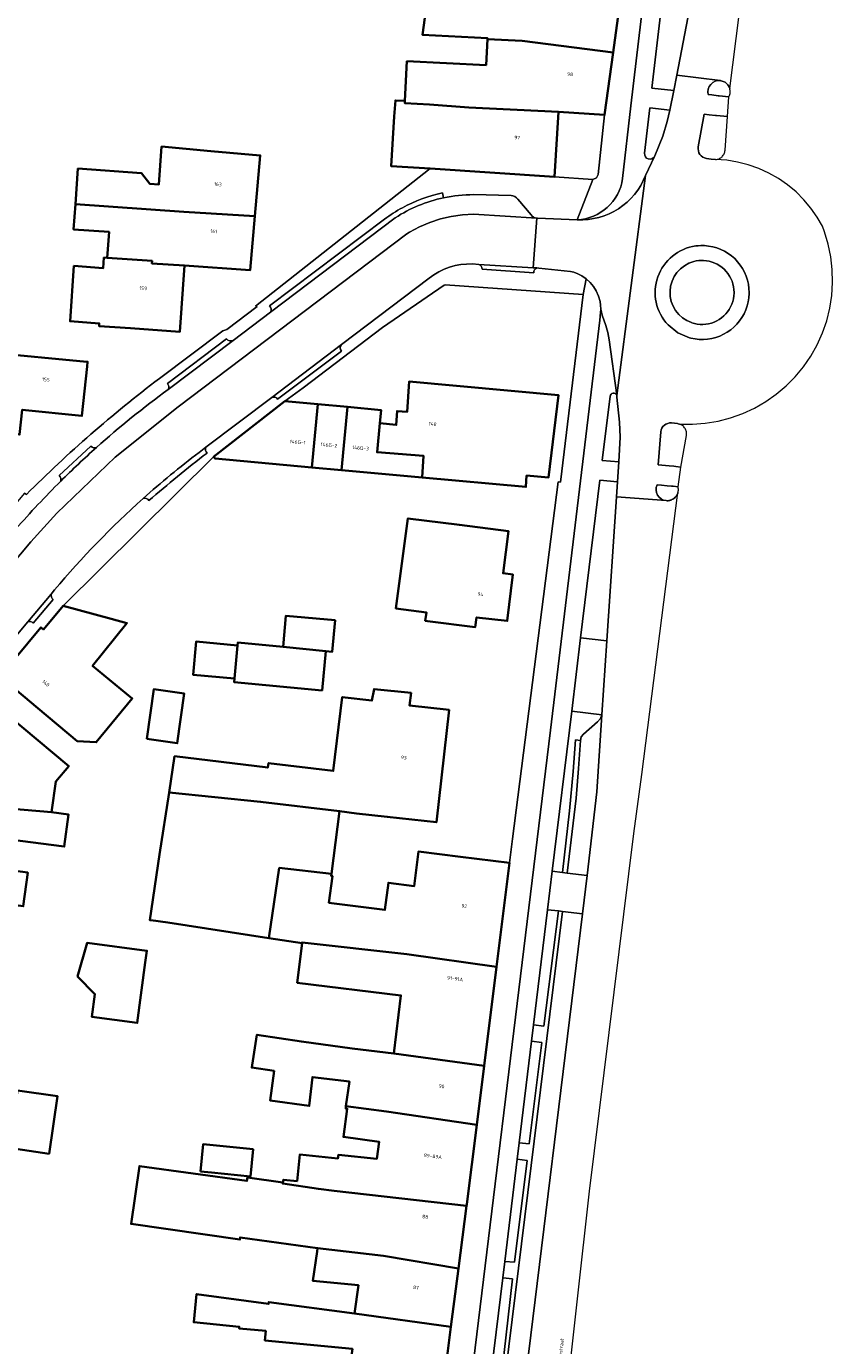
# Model space of a CAD drawing. Header units: metres. Extents: x 197700 to 204338, y 317132 to 325229.
# Tile 645 of 656: x 203430 to 203512, y 318449 to 318582. Entities that reach past the tile are written whole.
import ezdxf
from ezdxf.enums import TextEntityAlignment as Align

# ---------------------------------------------------------------- set-up
doc = ezdxf.new("R2010")
doc.units = ezdxf.units.M
for name, color, linetype, lineweight in [('B-WE-GR-BEPLANTING_CULTUUR_BODEMBEDEKKER-GV', 90, 'Continuous', 18), ('B-WE-GR-BEPLANTING_CULTUUR_HEESTERS-GV', 90, 'Continuous', 18), ('B-WE-OG-BEBOUWING-GV', 7, 'Continuous', 35), ('B-WE-OG-BEBOUWING-T18', 10, 'Continuous', 18), ('B-WE-OG-TERREIN_ERF-GV', 7, 'Continuous', 18), ('B-WE-OG-TOPOGRAFIE-T18', 10, 'Continuous', 18), ('B-WE-VH-VERHARDING_ASFALT-GV', 252, 'Continuous', 18), ('B-WE-VH-VERHARDING_BETONSTRAATSTEEN-GV', 252, 'Continuous', 18), ('B-WE-VH-VERHARDING_OPEN-GV', 252, 'Continuous', 18), ('B-WE-VH-VERHARDING_SIERBESTRATING-GV', 252, 'Continuous', 18), ('B-WE-VH-VERHARDING_TEGEL-GV', 252, 'Continuous', 18)]:
    doc.layers.add(name, color=color, linetype=linetype, lineweight=lineweight)
doc.styles.add('NLCS-ISO-M200-T18', font='NLCS-ISO.ttf', dxfattribs={"height": 0.36})

msp = doc.modelspace()

# ---------------------------------------------------------------- linework, layer by layer
at = {"layer": 'B-WE-GR-BEPLANTING_CULTUUR_BODEMBEDEKKER-GV'}
for points in [[(203493.676, 318568.919), (203493.713, 318568.998), (203494.533, 318570.964), (203494.978, 318572.466), (203495.219, 318573.615), (203493.198, 318573.844), (203492.685, 318569.244)], [(203489.197, 318544.709), (203488.394, 318538.219), (203490.078, 318538.076)], [(203490.078, 318538.076), (203490.208, 318540.565), (203490.164, 318542.097), (203489.892, 318544.603), (203489.872, 318544.774), (203489.869, 318544.799)]]:
    msp.add_lwpolyline(points, dxfattribs=at)
for points in [[(203492.685, 318569.244, 0.8144315), (203493.676, 318568.919)], [(203489.869, 318544.799, 0.7709561), (203489.197, 318544.709)]]:
    msp.add_lwpolyline(points, format="xyb", dxfattribs=at)
at = {"layer": 'B-WE-GR-BEPLANTING_CULTUUR_HEESTERS-GV'}
for points in [[(203498.811, 318592.104), (203498.806, 318592.557), (203498.628, 318592.974), (203495.483, 318593.303), (203493.413, 318575.841), (203495.633, 318575.591), (203495.931, 318577.139)], [(203489.83, 318534.545), (203489.932, 318536.07), (203488.168, 318536.228), (203486.223, 318520.296), (203488.861, 318519.988)], [(203483.36, 318496.72), (203484.393, 318496.592), (203485.089, 318502.829), (203485.469, 318506.786), (203485.714, 318509.988), (203486.193, 318509.939), (203486.284, 318510.287), (203486.5, 318510.576), (203487.938, 318511.806), (203488.213, 318512.135), (203488.367, 318512.536), (203485.323, 318512.901)], [(203483.987, 318492.713), (203482.888, 318492.825), (203481.47, 318481.208), (203482.496, 318481.083)], [(203481.269, 318479.559), (203480.015, 318469.287), (203481.01, 318469.178), (203482.287, 318479.419)], [(203478.553, 318457.308), (203479.529, 318457.216), (203480.835, 318467.489), (203479.814, 318467.638)], [(203478.352, 318455.66), (203475.67, 318433.685), (203478.655, 318433.364), (203480.303, 318442.583), (203480.318, 318442.702), (203480.284, 318443.037), (203480.145, 318443.344), (203478.939, 318445.157), (203478.749, 318445.543), (203478.669, 318445.967), (203478.257, 318446.023), (203479.343, 318455.546)]]:
    msp.add_lwpolyline(points, close=True, dxfattribs=at)
at = {"layer": 'B-WE-OG-BEBOUWING-GV'}
for points in [[(203490.367, 318585.886), (203481.139, 318586.943), (203474.136, 318587.373), (203473.899, 318584.398), (203470.712, 318584.652), (203470.259, 318581.21), (203476.814, 318580.883), (203476.809, 318580.786), (203480.3, 318580.6), (203489.494, 318579.439)], [(203468.48, 318574.548), (203468.467, 318574.297), (203470.944, 318574.165), (203474.914, 318573.883), (203483.989, 318573.432), (203488.64, 318573.128), (203489.494, 318579.439), (203480.3, 318580.6), (203476.809, 318580.786), (203476.678, 318578.153), (203468.68, 318578.552)], [(203483.574, 318566.882), (203483.989, 318573.432), (203474.914, 318573.883), (203470.944, 318574.165), (203468.467, 318574.297), (203468.48, 318574.548), (203467.506, 318574.582), (203467.399, 318572.951), (203467.073, 318567.961), (203471.014, 318567.703)], [(203453.313, 318562.885), (203453.86, 318569.033), (203448.88, 318569.476), (203443.898, 318569.919), (203443.629, 318566.112), (203442.705, 318566.177), (203441.861, 318567.244), (203435.447, 318567.697), (203435.192, 318564.092), (203446.144, 318563.35)], [(203453.313, 318562.885), (203446.144, 318563.35), (203435.192, 318564.092), (203435.013, 318561.555), (203438.588, 318561.303), (203438.403, 318558.696), (203442.931, 318558.376), (203442.914, 318558.13), (203446.216, 318557.897), (203452.828, 318557.43)], [(203440.748, 318551.567), (203445.736, 318551.209), (203446.216, 318557.897), (203442.914, 318558.13), (203442.931, 318558.376), (203438.403, 318558.696), (203438.078, 318558.719), (203438.003, 318557.658), (203435.044, 318557.867), (203434.649, 318552.276), (203437.595, 318552.068), (203437.576, 318551.795)], [(203424.198, 318541.385), (203424.59, 318541.345), (203429.561, 318540.832), (203429.819, 318543.334), (203435.847, 318542.721), (203436.365, 318547.696), (203436.413, 318548.186), (203436.332, 318548.193), (203426.431, 318549.12), (203424.928, 318549.261), (203424.902, 318548.982), (203420.91, 318549.356), (203420.496, 318544.942), (203417.367, 318545.235), (203417.093, 318542.313), (203424.211, 318541.646)], [(203465.667, 318539.041), (203470.366, 318538.68), (203470.199, 318536.504), (203480.688, 318535.552), (203480.761, 318536.698), (203482.992, 318536.506), (203483.977, 318544.825), (203468.917, 318546.201), (203468.702, 318543.136), (203467.681, 318543.198), (203467.597, 318541.815), (203465.94, 318541.969)], [(203459.677, 318543.903), (203456.356, 318544.213), (203449.155, 318538.582), (203449.296, 318538.401), (203459.081, 318537.513)], [(203459.081, 318537.513), (203462.063, 318537.242), (203462.659, 318543.625), (203459.677, 318543.903)], [(203462.659, 318543.625), (203462.063, 318537.242), (203470.199, 318536.504), (203470.366, 318538.68), (203465.667, 318539.041), (203465.94, 318541.969), (203466.065, 318543.307)], [(203470.756, 318521.989), (203475.582, 318521.378), (203475.708, 318522.37), (203478.804, 318522.006), (203479.368, 318526.713), (203478.395, 318526.822), (203478.933, 318531.085), (203473.972, 318531.711), (203468.782, 318532.366), (203467.559, 318523.277), (203470.643, 318522.861), (203470.525, 318522.018)], [(203438.798, 318522.218), (203433.955, 318523.534), (203431.958, 318521.145), (203431.714, 318521.351), (203427.565, 318516.395), (203431.399, 318513.186), (203435.359, 318509.871), (203437.302, 318509.752), (203440.927, 318514.182), (203436.919, 318517.462), (203440.397, 318521.784)], [(203460.477, 318518.948), (203461.131, 318518.888), (203461.428, 318522.073), (203456.461, 318522.534), (203456.17, 318519.407)], [(203451.264, 318516.185), (203451.576, 318519.538), (203447.386, 318519.928), (203447.074, 318516.575)], [(203460.477, 318518.948), (203456.17, 318519.407), (203451.603, 318519.832), (203451.576, 318519.538), (203451.264, 318516.185), (203451.229, 318515.814), (203460.108, 318514.986)], [(203444.647, 318504.682), (203453.894, 318503.745), (203461.876, 318502.801), (203463.578, 318502.566), (203466.688, 318502.219), (203471.658, 318501.664), (203472.927, 318513.016), (203468.926, 318513.464), (203469.098, 318514.73), (203465.352, 318515.129), (203465.14, 318513.963), (203462.141, 318514.321), (203461.234, 318506.856), (203454.698, 318507.65), (203454.627, 318507.193), (203445.211, 318508.337)], [(203425.968, 318514.486), (203420.735, 318508.219), (203427.205, 318503.175), (203432.791, 318502.673), (203433.205, 318505.795), (203434.522, 318507.345), (203429.781, 318511.303)], [(203442.389, 318510.092), (203445.482, 318509.654), (203446.193, 318514.669), (203443.1, 318515.107)], [(203417.282, 318504.085), (203423.81, 318498.815), (203424.511, 318498.702), (203426.75, 318501.339), (203427.568, 318500.644), (203427.493, 318500.078), (203434.071, 318499.205), (203434.501, 318502.446), (203432.791, 318502.673), (203427.205, 318503.175), (203420.735, 318508.219)], [(203461.876, 318502.801), (203453.894, 318503.745), (203444.647, 318504.682), (203443.681, 318498.428), (203442.694, 318491.782), (203442.824, 318491.764), (203444.52, 318491.536), (203454.735, 318489.959), (203455.773, 318497.053), (203461.054, 318496.449)], [(203417.282, 318504.085), (203413.87, 318500), (203411.925, 318497.67), (203414.903, 318495.183), (203414.997, 318495.173), (203429.923, 318493.192), (203430.373, 318496.585), (203423.489, 318497.499), (203424.511, 318498.702), (203423.81, 318498.815)], [(203474.075, 318498.176), (203469.842, 318498.705), (203469.413, 318495.222), (203466.801, 318495.56), (203466.445, 318492.807), (203460.795, 318493.538), (203461.144, 318496.239), (203461.029, 318496.254), (203461.054, 318496.449), (203455.773, 318497.053), (203454.735, 318489.959), (203458.083, 318489.442), (203458.093, 318489.523), (203468.674, 318488.336), (203477.725, 318487.076), (203479.036, 318497.556)], [(203435.409, 318486.089), (203437.162, 318484.317), (203436.855, 318482.008), (203441.44, 318481.398), (203442.251, 318487.492), (203442.409, 318488.682), (203436.372, 318489.485)], [(203458.083, 318489.442), (203457.598, 318485.45), (203468.077, 318484.176), (203467.364, 318478.312), (203476.472, 318477.059), (203477.725, 318487.076), (203468.674, 318488.336), (203458.093, 318489.523)], [(203453.045, 318477.13), (203453.011, 318476.885), (203455.265, 318476.547), (203454.856, 318473.577), (203458.814, 318473.015), (203459.136, 318475.929), (203462.867, 318475.476), (203462.522, 318472.973), (203466.618, 318472.444), (203475.728, 318471.114), (203476.472, 318477.059), (203467.364, 318478.312), (203463.15, 318478.823), (203458.011, 318479.516), (203453.52, 318480.208)], [(203428.512, 318468.767), (203432.532, 318468.187), (203433.371, 318474.008), (203429.351, 318474.588)], [(203474.701, 318462.917), (203474.723, 318463.082), (203475.728, 318471.114), (203466.618, 318472.444), (203462.522, 318472.973), (203462.491, 318472.752), (203462.654, 318472.729), (203462.26, 318469.875), (203465.876, 318469.375), (203465.642, 318467.68), (203461.753, 318468.061), (203461.705, 318467.712), (203457.85, 318468.09), (203457.589, 318465.425), (203456.196, 318465.562), (203456.157, 318465.278), (203456.141, 318465.175), (203459.736, 318464.627), (203461.335, 318464.425)], [(203447.812, 318466.385), (203448.922, 318466.275), (203452.861, 318465.887), (203453.133, 318468.642), (203448.084, 318469.14)], [(203473.872, 318456.598), (203474.701, 318462.917), (203461.335, 318464.425), (203459.736, 318464.627), (203456.141, 318465.175), (203456.157, 318465.278), (203452.565, 318465.774), (203452.519, 318465.442), (203441.656, 318466.943), (203440.816, 318461.088), (203451.803, 318459.512), (203451.832, 318459.723), (203459.645, 318458.644), (203466.326, 318457.863)], [(203473.099, 318450.707), (203473.872, 318456.598), (203466.326, 318457.863), (203459.645, 318458.644), (203459.6, 318458.321), (203459.189, 318455.341), (203463.778, 318454.891), (203463.385, 318452.048)], [(203462.363, 318442.648), (203471.93, 318441.267), (203473.099, 318450.707), (203463.385, 318452.048), (203454.723, 318453.197), (203454.697, 318453.008), (203447.431, 318454.012), (203447.151, 318451.158), (203451.745, 318450.708), (203451.729, 318450.541), (203454.42, 318450.277), (203454.327, 318449.325), (203463.166, 318448.459), (203462.725, 318445.268), (203460.773, 318445.51), (203460.438, 318442.894)]]:
    msp.add_lwpolyline(points, close=True, dxfattribs=at)
at = {"layer": 'B-WE-OG-TERREIN_ERF-GV'}
for points in [[(203443.669, 318546.491), (203450.077, 318551.328), (203450.492, 318551.456), (203453.538, 318553.773), (203453.395, 318553.788), (203471.014, 318567.703), (203467.073, 318567.961), (203467.399, 318572.951), (203467.506, 318574.582), (203468.48, 318574.548), (203468.68, 318578.552), (203476.678, 318578.153), (203476.809, 318580.786), (203476.814, 318580.883), (203470.259, 318581.21), (203470.712, 318584.652)], [(203463.166, 318448.459), (203454.327, 318449.325), (203454.42, 318450.277), (203451.729, 318450.541), (203451.745, 318450.708), (203447.151, 318451.158), (203447.431, 318454.012), (203454.697, 318453.008), (203454.723, 318453.197), (203463.385, 318452.048), (203463.778, 318454.891), (203459.189, 318455.341), (203459.6, 318458.321), (203459.645, 318458.644), (203451.832, 318459.723), (203451.803, 318459.512), (203440.816, 318461.088), (203441.656, 318466.943), (203452.519, 318465.442), (203452.565, 318465.774), (203456.157, 318465.278), (203456.196, 318465.562), (203457.589, 318465.425), (203457.85, 318468.09), (203461.705, 318467.712), (203461.753, 318468.061), (203465.642, 318467.68), (203465.876, 318469.375), (203462.26, 318469.875), (203462.654, 318472.729), (203462.491, 318472.752), (203462.522, 318472.973), (203462.867, 318475.476), (203459.136, 318475.929), (203458.814, 318473.015), (203454.856, 318473.577), (203455.265, 318476.547), (203453.011, 318476.885), (203453.045, 318477.13), (203453.52, 318480.208), (203458.011, 318479.516), (203463.15, 318478.823), (203467.364, 318478.312), (203468.077, 318484.176), (203457.598, 318485.45), (203458.083, 318489.442), (203454.735, 318489.959), (203444.52, 318491.536), (203442.824, 318491.764), (203442.694, 318491.782), (203443.681, 318498.428), (203444.647, 318504.682), (203445.211, 318508.337), (203454.627, 318507.193), (203454.698, 318507.65), (203461.234, 318506.856), (203462.141, 318514.321), (203465.14, 318513.963), (203465.352, 318515.129), (203469.098, 318514.73), (203468.926, 318513.464), (203472.927, 318513.016), (203471.658, 318501.664), (203466.688, 318502.219), (203463.578, 318502.566), (203461.876, 318502.801), (203461.054, 318496.449), (203461.029, 318496.254), (203461.144, 318496.239), (203460.795, 318493.538), (203466.445, 318492.807), (203466.801, 318495.56), (203469.413, 318495.222), (203469.842, 318498.705), (203474.075, 318498.176), (203479.036, 318497.556), (203479.347, 318500), (203483.946, 318536.072), (203484.193, 318536.039), (203486.492, 318554.972), (203472.553, 318555.976), (203472.441, 318555.918), (203466.209, 318551.64), (203458.206, 318545.563), (203456.356, 318544.213), (203459.677, 318543.903), (203462.659, 318543.625), (203466.065, 318543.307), (203465.94, 318541.969), (203467.597, 318541.815), (203467.681, 318543.198), (203468.702, 318543.136), (203468.917, 318546.201), (203483.977, 318544.825), (203482.992, 318536.506), (203480.761, 318536.698), (203480.688, 318535.552), (203470.199, 318536.504), (203462.063, 318537.242), (203459.081, 318537.513), (203449.296, 318538.401), (203449.155, 318538.582), (203433.955, 318523.534), (203438.798, 318522.218), (203440.397, 318521.784), (203436.919, 318517.462), (203440.927, 318514.182), (203437.302, 318509.752), (203435.359, 318509.871), (203431.399, 318513.186), (203427.565, 318516.395)], [(203430.066, 318534.92), (203430.24, 318534.777)], [(203429.781, 318511.303), (203434.522, 318507.345), (203433.205, 318505.795), (203432.791, 318502.673), (203434.501, 318502.446), (203434.071, 318499.205), (203427.493, 318500.078)], [(203423.489, 318497.499), (203430.373, 318496.585), (203429.923, 318493.192)]]:
    msp.add_lwpolyline(points, dxfattribs=at)
for points in [[(203487.451, 318566.611), (203487.814, 318566.768), (203488.006, 318567.116), (203488.64, 318573.128), (203483.989, 318573.432), (203483.574, 318566.882)], [(203446.216, 318557.897), (203445.736, 318551.209), (203440.748, 318551.567), (203437.576, 318551.795), (203437.595, 318552.068), (203434.649, 318552.276), (203435.044, 318557.867), (203438.003, 318557.658), (203438.078, 318558.719), (203438.403, 318558.696), (203438.588, 318561.303), (203435.013, 318561.555), (203435.192, 318564.092), (203435.447, 318567.697), (203441.861, 318567.244), (203442.705, 318566.177), (203443.629, 318566.112), (203443.898, 318569.919), (203448.88, 318569.476), (203453.86, 318569.033), (203453.313, 318562.885), (203452.828, 318557.43)], [(203424.59, 318541.345), (203424.198, 318541.385), (203424.211, 318541.646), (203417.093, 318542.313), (203417.367, 318545.235), (203420.496, 318544.942), (203420.91, 318549.356), (203424.902, 318548.982), (203424.928, 318549.261), (203426.431, 318549.12), (203436.332, 318548.193), (203436.413, 318548.186), (203436.365, 318547.696), (203435.847, 318542.721), (203429.819, 318543.334), (203429.561, 318540.832)], [(203473.972, 318531.711), (203478.933, 318531.085), (203478.395, 318526.822), (203479.368, 318526.713), (203478.804, 318522.006), (203475.708, 318522.37), (203475.582, 318521.378), (203470.756, 318521.989), (203470.525, 318522.018), (203470.643, 318522.861), (203467.559, 318523.277), (203468.782, 318532.366)], [(203456.17, 318519.407), (203456.461, 318522.534), (203461.428, 318522.073), (203461.131, 318518.888), (203460.477, 318518.948), (203460.108, 318514.986), (203451.229, 318515.814), (203451.264, 318516.185), (203447.074, 318516.575), (203447.386, 318519.928), (203451.576, 318519.538), (203451.603, 318519.832)], [(203442.389, 318510.092), (203443.1, 318515.107), (203446.193, 318514.669), (203445.482, 318509.654)], [(203442.251, 318487.492), (203441.44, 318481.398), (203436.855, 318482.008), (203437.162, 318484.317), (203435.409, 318486.089), (203436.372, 318489.485), (203442.409, 318488.682)], [(203428.512, 318468.767), (203429.351, 318474.588), (203433.371, 318474.008), (203432.532, 318468.187)], [(203447.812, 318466.385), (203448.084, 318469.14), (203453.133, 318468.642), (203452.861, 318465.887), (203448.922, 318466.275)]]:
    msp.add_lwpolyline(points, close=True, dxfattribs=at)
msp.add_lwpolyline([(203430.24, 318534.777, -0.0346137), (203443.669, 318546.491)], format="xyb", dxfattribs=at)
at = {"layer": 'B-WE-VH-VERHARDING_ASFALT-GV'}
for points in [[(203498.811, 318592.104), (203495.931, 318577.139), (203500.33, 318576.588), (203500.334, 318576.588), (203500.384, 318576.581), (203500.433, 318576.572), (203500.531, 318576.547), (203500.626, 318576.513), (203500.717, 318576.472), (203500.805, 318576.422), (203500.887, 318576.364), (203500.964, 318576.3), (203501.036, 318576.228), (203501.1, 318576.151), (203501.157, 318576.068), (203501.207, 318575.981), (203501.249, 318575.889), (203501.282, 318575.794), (203510.714, 318650.256)], [(203500.33, 318576.588), (203495.931, 318577.139), (203495.633, 318575.591), (203495.219, 318573.615), (203494.978, 318572.466), (203494.533, 318570.964), (203493.713, 318568.998), (203493.676, 318568.919), (203492.779, 318567.01), (203489.872, 318544.774), (203489.892, 318544.603), (203490.164, 318542.097), (203490.208, 318540.565), (203490.078, 318538.076), (203489.932, 318536.07), (203489.83, 318534.545), (203494.855, 318534.159)], [(203500.199, 318575.058), (203500.12, 318575.068), (203499.482, 318575.152), (203499.11, 318575.203)], [(203498.105, 318569.888), (203498.703, 318573.212), (203499.215, 318573.145), (203499.839, 318573.079), (203499.957, 318573.066), (203501.043, 318572.97), (203501.207, 318574.959), (203500.199, 318575.058)], [(203495.406, 318542.003), (203495.999, 318541.941), (203496.085, 318541.928), (203496.2, 318541.898), (203497.511, 318541.879), (203498.814, 318541.978), (203500.103, 318542.192), (203501.367, 318542.52), (203502.597, 318542.96), (203503.783, 318543.508), (203504.915, 318544.16), (203505.985, 318544.911), (203506.983, 318545.754), (203507.901, 318546.682), (203508.733, 318547.69), (203509.472, 318548.767), (203510.112, 318549.906), (203510.647, 318551.098), (203511.074, 318552.333), (203511.389, 318553.6), (203511.589, 318554.891), (203511.673, 318556.195), (203511.64, 318557.501), (203511.491, 318558.799), (203511.226, 318560.078), (203510.848, 318561.329), (203510.636, 318561.895), (203510.123, 318562.788), (203509.485, 318563.706), (203508.769, 318564.563), (203507.978, 318565.352), (203507.12, 318566.068), (203506.202, 318566.704), (203505.23, 318567.255), (203504.213, 318567.718), (203503.159, 318568.087), (203502.076, 318568.362), (203500.973, 318568.538), (203499.858, 318568.615), (203499.421, 318568.656), (203498.944, 318568.725)], [(203485.865, 318562.529), (203481.872, 318562.689), (203481.784, 318562.697), (203481.422, 318557.686), (203481.788, 318557.663), (203482.002, 318557.65), (203485.209, 318557.306), (203485.523, 318557.233), (203485.938, 318557.079), (203486.33, 318556.873), (203486.77, 318556.564), (203486.771, 318556.564), (203487.172, 318556.206), (203487.521, 318555.796), (203487.806, 318555.339), (203488.031, 318554.822), (203488.181, 318554.28), (203488.237, 318553.899), (203488.257, 318553.515), (203488.394, 318552.894), (203488.767, 318551.843), (203488.977, 318551.136), (203489.113, 318550.413), (203489.869, 318544.799), (203489.872, 318544.774), (203492.779, 318567.01)], [(203481.422, 318557.686), (203481.784, 318562.697), (203475.411, 318563.082), (203474.28, 318563.03), (203473.159, 318562.876), (203472.057, 318562.624), (203470.981, 318562.273), (203469.941, 318561.828), (203468.944, 318561.292), (203468.671, 318561.124), (203445.568, 318543.648), (203439.206, 318538.544), (203433.325, 318532.891), (203430.702, 318530.013), (203421.083, 318518.597), (203424.888, 318515.395), (203426.928, 318517.818), (203430.37, 318521.906), (203432.74, 318524.72), (203433.087, 318525.132)], [(203497.857, 318559.885), (203498.107, 318559.912), (203498.36, 318559.926), (203498.731, 318559.922), (203499.153, 318559.882), (203499.571, 318559.804), (203499.979, 318559.689), (203500.376, 318559.538), (203500.757, 318559.353), (203501.121, 318559.134), (203501.463, 318558.883), (203501.782, 318558.603), (203502.075, 318558.296), (203502.338, 318557.963), (203502.571, 318557.609), (203502.772, 318557.235), (203502.938, 318556.844), (203503.069, 318556.441), (203503.163, 318556.027), (203503.22, 318555.606), (203503.239, 318555.182), (203503.237, 318555.08), (203503.209, 318554.656), (203503.143, 318554.237), (203503.04, 318553.825), (203502.901, 318553.425), (203502.726, 318553.038), (203502.518, 318552.668), (203502.277, 318552.319), (203502.006, 318551.992), (203501.707, 318551.691), (203501.382, 318551.418), (203501.035, 318551.175), (203500.666, 318550.964), (203500.281, 318550.787), (203499.881, 318550.645), (203499.47, 318550.539), (203499.051, 318550.47), (203498.628, 318550.439), (203498.204, 318550.446), (203497.782, 318550.491), (203497.366, 318550.573), (203497.229, 318550.615), (203496.05, 318551.117), (203495.05, 318551.917)], [(203475.294, 318558.067), (203475.942, 318558.027), (203481.422, 318557.686)], [(203447.683, 318539.029), (203448.38, 318539.557), (203455.029, 318544.594), (203462.063, 318549.923), (203470.913, 318556.628)], [(203493.946, 318535.754), (203494.404, 318535.715), (203494.963, 318535.666), (203495.407, 318535.627), (203495.56, 318535.614), (203496.064, 318535.548), (203496.357, 318537.544), (203495.831, 318537.621), (203495.651, 318537.634), (203495.177, 318537.671), (203494.068, 318537.76), (203494.327, 318541.104)], [(203494.86, 318534.159), (203494.855, 318534.159), (203489.83, 318534.545), (203488.861, 318519.988), (203488.367, 318512.536), (203487.874, 318504.735), (203486.867, 318496.283), (203486.407, 318492.423), (203480.318, 318442.702), (203480.303, 318442.583), (203478.655, 318433.364)], [(203483.052, 318428.34), (203484.664, 318442.333), (203487.12, 318464.406), (203491.612, 318500.533), (203492.42, 318506.484), (203496.051, 318534.969), (203496.037, 318534.92), (203496, 318534.826), (203495.956, 318534.736), (203495.903, 318534.65), (203495.843, 318534.569), (203495.776, 318534.494), (203495.702, 318534.425), (203495.623, 318534.363), (203495.538, 318534.308), (203495.449, 318534.261), (203495.356, 318534.222), (203495.26, 318534.192), (203495.232, 318534.185)]]:
    msp.add_lwpolyline(points, dxfattribs=at)
for points in [[(203499.11, 318575.203, -0.5218595), (203500.33, 318576.588)], [(203498.944, 318568.725, -0.4244526), (203498.105, 318569.888)], [(203492.779, 318567.01, -0.323031), (203485.865, 318562.529)], [(203495.05, 318551.917, -0.6114659), (203497.857, 318559.885)], [(203470.913, 318556.628, -0.1794025), (203475.294, 318558.067)], [(203494.327, 318541.104, -0.4214617), (203495.406, 318542.003)], [(203442.021, 318534.363, -0.0204856), (203447.683, 318539.029)], [(203494.855, 318534.159, -0.5154396), (203493.946, 318535.754)], [(203433.087, 318525.132, -0.0358439), (203442.021, 318534.363)], [(203495.232, 318534.185, -0.0852403), (203494.86, 318534.159)]]:
    msp.add_lwpolyline(points, format="xyb", dxfattribs=at)
at = {"layer": 'B-WE-VH-VERHARDING_BETONSTRAATSTEEN-GV'}
for points in [[(203472.384, 318564.752, 0.0910584), (203467.494, 318562.734)], [(203467.494, 318562.734, -0.0910584), (203472.384, 318564.752)], [(203472.258, 318565.24, 0.0677866), (203468.214, 318563.751)], [(203475.407, 318565.073, 0.0520856), (203472.384, 318564.752)], [(203479.881, 318564.619, 0.2132666), (203479.189, 318564.97)], [(203468.214, 318563.751, 0.0383948), (203466.424, 318562.594)], [(203481.784, 318562.697, -0.1949921), (203481.217, 318563.024)], [(203475.942, 318558.027, -0.3362739), (203476.26, 318557.549)], [(203481.48, 318557.169, -0.3364888), (203481.788, 318557.663)], [(203454.786, 318553.838, -0.3423118), (203454.899, 318553.207)], [(203451.117, 318550.346, -0.3510464), (203450.457, 318550.503)], [(203462.065, 318549.272, -0.3656254), (203462.063, 318549.923)], [(203444.478, 318546.008, -0.2985564), (203444.576, 318545.398)], [(203444.576, 318545.398, 0.0248049), (203437.315, 318539.527)], [(203455.029, 318544.594, -0.3303383), (203455.618, 318544.423)], [(203437.315, 318539.527, 0.0131624), (203433.708, 318536.128)], [(203433.708, 318536.128, -0.0131624), (203437.315, 318539.527)], [(203437.315, 318539.527, -0.3543861), (203436.756, 318539.647)], [(203448.488, 318538.96, -0.3508888), (203448.38, 318539.557)], [(203447.683, 318539.029, 0.0204856), (203442.021, 318534.363)], [(203442.602, 318534.163, -0.0150762), (203448.488, 318538.96)], [(203433.543, 318536.693, -0.2947345), (203433.708, 318536.128)], [(203433.708, 318536.128, 0.0175543), (203429.176, 318531.298)], [(203442.021, 318534.363, -0.3834718), (203442.602, 318534.163)], [(203432.952, 318524.168, -0.3084019), (203432.74, 318524.72)], [(203430.37, 318521.906, -0.3417844), (203430.932, 318521.793)]]:
    msp.add_lwpolyline(points, format="xyb", dxfattribs=at)
for points in [[(203472.384, 318564.752), (203472.258, 318565.24)], [(203479.189, 318564.97), (203475.407, 318565.073)], [(203481.217, 318563.024), (203479.881, 318564.619)], [(203429.176, 318531.298), (203429.114, 318531.224), (203424.161, 318525.346), (203419.556, 318519.881), (203421.083, 318518.597), (203430.702, 318530.013), (203433.325, 318532.891), (203439.206, 318538.544), (203445.568, 318543.648), (203468.671, 318561.124), (203468.944, 318561.292), (203469.941, 318561.828), (203470.981, 318562.273), (203472.057, 318562.624), (203473.159, 318562.876), (203474.28, 318563.03), (203475.411, 318563.082), (203481.784, 318562.697)], [(203467.494, 318562.734), (203454.899, 318553.207), (203451.117, 318550.346), (203444.576, 318545.398)], [(203466.424, 318562.594), (203454.786, 318553.838)], [(203454.899, 318553.207), (203467.494, 318562.734)], [(203481.788, 318557.663), (203481.422, 318557.686), (203475.942, 318558.027)], [(203476.26, 318557.549), (203481.48, 318557.169)], [(203450.457, 318550.503), (203444.478, 318546.008)], [(203444.576, 318545.398), (203451.117, 318550.346)], [(203462.063, 318549.923), (203455.029, 318544.594)], [(203455.618, 318544.423), (203462.065, 318549.272)], [(203436.756, 318539.647), (203433.543, 318536.693)], [(203448.38, 318539.557), (203447.683, 318539.029)], [(203432.74, 318524.72), (203430.37, 318521.906)], [(203430.932, 318521.793), (203432.952, 318524.168)]]:
    msp.add_lwpolyline(points, dxfattribs=at)
at = {"layer": 'B-WE-VH-VERHARDING_OPEN-GV'}
for points in [[(203488.367, 318512.536), (203488.861, 318519.988), (203486.223, 318520.296), (203485.323, 318512.901)], [(203486.867, 318496.283), (203487.874, 318504.735), (203488.367, 318512.536), (203488.213, 318512.135), (203487.938, 318511.806), (203486.5, 318510.576), (203486.284, 318510.287), (203486.193, 318509.939), (203486.011, 318507.089), (203485.764, 318504.101), (203484.874, 318496.532)], [(203486.193, 318509.939), (203485.714, 318509.988), (203485.469, 318506.786), (203485.089, 318502.829), (203484.393, 318496.592), (203484.874, 318496.532), (203485.764, 318504.101), (203486.011, 318507.089)], [(203484.404, 318492.67), (203486.407, 318492.423), (203486.867, 318496.283), (203484.874, 318496.532), (203484.393, 318496.592), (203483.36, 318496.72), (203482.888, 318492.825), (203483.987, 318492.713)], [(203478.553, 318457.308), (203478.352, 318455.66), (203479.343, 318455.546), (203478.257, 318446.023), (203478.669, 318445.967), (203478.667, 318446.112), (203478.679, 318446.257), (203484.404, 318492.67), (203483.987, 318492.713), (203482.496, 318481.083), (203481.47, 318481.208), (203481.269, 318479.559), (203482.287, 318479.419), (203481.01, 318469.178), (203480.015, 318469.287), (203479.814, 318467.638), (203480.835, 318467.489), (203479.529, 318457.216)], [(203486.407, 318492.423), (203484.404, 318492.67), (203478.679, 318446.257), (203478.667, 318446.112), (203478.669, 318445.967), (203478.749, 318445.543), (203478.939, 318445.157), (203480.145, 318443.344), (203480.284, 318443.037), (203480.318, 318442.702)]]:
    msp.add_lwpolyline(points, close=True, dxfattribs=at)
at = {"layer": 'B-WE-VH-VERHARDING_SIERBESTRATING-GV'}
for points in [[(203500.33, 318576.588, 0.5218595), (203499.11, 318575.203)], [(203498.105, 318569.888, 0.4244526), (203498.944, 318568.725)], [(203497.857, 318559.885, 0.6114659), (203495.05, 318551.917)], [(203497.414, 318552.141, -0.7366757), (203497.639, 318558.316)], [(203497.639, 318558.316, 0.7366757), (203497.414, 318552.141)], [(203495.406, 318542.003, 0.4214617), (203494.327, 318541.104)], [(203493.946, 318535.754, 0.5154396), (203494.855, 318534.159)], [(203494.86, 318534.159, 0.0852403), (203495.232, 318534.185)]]:
    msp.add_lwpolyline(points, format="xyb", dxfattribs=at)
for points in [[(203500.12, 318575.068), (203500.199, 318575.058), (203501.207, 318574.959), (203501.23, 318575.007), (203501.267, 318575.101), (203501.296, 318575.197), (203501.316, 318575.296), (203501.327, 318575.396), (203501.329, 318575.497), (203501.322, 318575.597), (203501.306, 318575.696), (203501.282, 318575.794), (203501.249, 318575.889), (203501.207, 318575.981), (203501.157, 318576.068), (203501.1, 318576.151), (203501.036, 318576.228), (203500.964, 318576.3), (203500.887, 318576.364), (203500.805, 318576.422), (203500.717, 318576.472), (203500.626, 318576.513), (203500.531, 318576.547), (203500.433, 318576.572), (203500.384, 318576.581), (203500.334, 318576.588), (203500.33, 318576.588)], [(203499.11, 318575.203), (203499.482, 318575.152), (203500.12, 318575.068)], [(203498.944, 318568.725), (203499.421, 318568.656), (203499.858, 318568.615), (203499.948, 318568.625), (203500.037, 318568.642), (203500.124, 318568.668), (203500.208, 318568.701), (203500.289, 318568.742), (203500.366, 318568.79), (203500.438, 318568.844), (203500.506, 318568.905), (203500.567, 318568.971), (203500.623, 318569.043), (203500.671, 318569.119), (203500.713, 318569.199), (203500.748, 318569.283), (203500.774, 318569.37), (203500.793, 318569.458), (203500.805, 318569.556), (203501.043, 318572.97), (203499.957, 318573.066), (203499.839, 318573.079), (203499.215, 318573.145), (203498.703, 318573.212), (203498.105, 318569.888)], [(203495.05, 318551.917), (203496.05, 318551.117), (203497.229, 318550.615), (203497.366, 318550.573), (203497.782, 318550.491), (203498.204, 318550.446), (203498.628, 318550.439), (203499.051, 318550.47), (203499.47, 318550.539), (203499.881, 318550.645), (203500.281, 318550.787), (203500.666, 318550.964), (203501.035, 318551.175), (203501.382, 318551.418), (203501.707, 318551.691), (203502.006, 318551.992), (203502.277, 318552.319), (203502.518, 318552.668), (203502.726, 318553.038), (203502.901, 318553.425), (203503.04, 318553.825), (203503.143, 318554.237), (203503.209, 318554.656), (203503.237, 318555.08), (203503.239, 318555.182), (203503.22, 318555.606), (203503.163, 318556.027), (203503.069, 318556.441), (203502.938, 318556.844), (203502.772, 318557.235), (203502.571, 318557.609), (203502.338, 318557.963), (203502.075, 318558.296), (203501.782, 318558.603), (203501.463, 318558.883), (203501.121, 318559.134), (203500.757, 318559.353), (203500.376, 318559.538), (203499.979, 318559.689), (203499.571, 318559.804), (203499.153, 318559.882), (203498.731, 318559.922), (203498.36, 318559.926)], [(203498.36, 318559.926), (203498.107, 318559.912), (203497.857, 318559.885)], [(203498.177, 318558.418), (203498.358, 318558.426), (203498.647, 318558.424), (203498.935, 318558.397), (203499.219, 318558.344), (203499.498, 318558.266), (203499.768, 318558.163), (203500.028, 318558.037), (203500.276, 318557.887), (203500.51, 318557.717), (203500.727, 318557.526), (203500.926, 318557.316), (203501.106, 318557.089), (203501.265, 318556.848), (203501.402, 318556.593), (203501.515, 318556.327), (203501.604, 318556.051), (203501.668, 318555.769), (203501.707, 318555.483), (203501.72, 318555.194), (203501.719, 318555.123), (203501.7, 318554.835), (203501.655, 318554.549), (203501.585, 318554.268), (203501.49, 318553.995), (203501.371, 318553.732), (203501.228, 318553.48), (203501.064, 318553.241), (203500.88, 318553.019), (203500.676, 318552.814), (203500.454, 318552.627), (203500.217, 318552.462), (203499.966, 318552.318), (203499.704, 318552.197), (203499.431, 318552.1), (203499.151, 318552.028), (203498.865, 318551.981), (203498.577, 318551.96), (203498.288, 318551.965), (203498, 318551.995), (203497.716, 318552.051), (203497.439, 318552.132), (203497.414, 318552.141)], [(203497.414, 318552.141), (203497.439, 318552.132), (203497.716, 318552.051), (203498, 318551.995), (203498.288, 318551.965), (203498.577, 318551.96), (203498.865, 318551.981), (203499.151, 318552.028), (203499.431, 318552.1), (203499.704, 318552.197), (203499.966, 318552.318), (203500.217, 318552.462), (203500.454, 318552.627), (203500.676, 318552.814), (203500.88, 318553.019), (203501.064, 318553.241), (203501.228, 318553.48), (203501.371, 318553.732), (203501.49, 318553.995), (203501.585, 318554.268), (203501.655, 318554.549), (203501.7, 318554.835), (203501.719, 318555.123), (203501.72, 318555.194), (203501.707, 318555.483), (203501.668, 318555.769), (203501.604, 318556.051), (203501.515, 318556.327), (203501.402, 318556.593), (203501.265, 318556.848), (203501.106, 318557.089), (203500.926, 318557.316), (203500.727, 318557.526), (203500.51, 318557.717), (203500.276, 318557.887), (203500.028, 318558.037), (203499.768, 318558.163), (203499.498, 318558.266), (203499.219, 318558.344), (203498.935, 318558.397), (203498.647, 318558.424), (203498.358, 318558.426), (203498.177, 318558.418), (203497.905, 318558.378), (203497.639, 318558.316)], [(203497.639, 318558.316), (203497.905, 318558.378), (203498.177, 318558.418)], [(203494.327, 318541.104), (203494.068, 318537.76), (203495.177, 318537.671), (203495.651, 318537.634), (203495.831, 318537.621), (203496.357, 318537.544), (203496.906, 318540.744), (203496.917, 318540.835), (203496.921, 318540.927), (203496.916, 318541.019), (203496.903, 318541.11), (203496.881, 318541.199), (203496.852, 318541.287), (203496.815, 318541.371), (203496.771, 318541.452), (203496.72, 318541.528), (203496.662, 318541.6), (203496.598, 318541.666), (203496.528, 318541.726), (203496.454, 318541.78), (203496.374, 318541.827), (203496.291, 318541.866), (203496.2, 318541.898), (203496.085, 318541.928), (203495.999, 318541.941), (203495.406, 318542.003)], [(203494.963, 318535.666), (203494.404, 318535.715), (203493.946, 318535.754)], [(203495.232, 318534.185), (203495.26, 318534.192), (203495.356, 318534.222), (203495.449, 318534.261), (203495.538, 318534.308), (203495.623, 318534.363), (203495.702, 318534.425), (203495.776, 318534.494), (203495.843, 318534.569), (203495.903, 318534.65), (203495.956, 318534.736), (203496, 318534.826), (203496.037, 318534.92), (203496.051, 318534.969), (203496.065, 318535.017), (203496.084, 318535.116), (203496.094, 318535.216), (203496.096, 318535.317), (203496.088, 318535.417), (203496.071, 318535.517), (203496.064, 318535.548), (203495.56, 318535.614), (203495.407, 318535.627), (203494.963, 318535.666)], [(203494.855, 318534.159), (203494.86, 318534.159)]]:
    msp.add_lwpolyline(points, dxfattribs=at)
at = {"layer": 'B-WE-VH-VERHARDING_TEGEL-GV'}
for points in [[(203500.165, 318659.488), (203500.147, 318659.499), (203500.135, 318659.331), (203499.904, 318656.21), (203498.756, 318647.744), (203497.543, 318638.803), (203496.372, 318630.169), (203495.249, 318621.895), (203493.642, 318610.048), (203492.643, 318602.685), (203491.326, 318592.976), (203490.367, 318585.886), (203489.494, 318579.439), (203488.64, 318573.128)], [(203501.365, 318656.883), (203496.564, 318617.624), (203493.367, 318591.702), (203491.278, 318574.045), (203490.467, 318566.705)], [(203490.467, 318566.705), (203491.278, 318574.045), (203493.367, 318591.702), (203496.564, 318617.624), (203501.365, 318656.883)], [(203492.685, 318569.244), (203493.198, 318573.844), (203495.219, 318573.615), (203495.633, 318575.591), (203493.413, 318575.841), (203495.483, 318593.303), (203495.687, 318594.945), (203497.053, 318605.953), (203497.259, 318607.607), (203498.52, 318617.77), (203499.381, 318624.984)], [(203488.64, 318573.128), (203488.006, 318567.116), (203487.814, 318566.768), (203487.451, 318566.611), (203485.865, 318562.529)], [(203492.779, 318567.01), (203493.676, 318568.919)], [(203481.784, 318562.697), (203481.872, 318562.689), (203485.865, 318562.529), (203487.451, 318566.611), (203483.574, 318566.882), (203471.014, 318567.703), (203453.395, 318553.788), (203453.538, 318553.773), (203450.492, 318551.456), (203450.077, 318551.328), (203443.669, 318546.491)], [(203472.258, 318565.24), (203472.384, 318564.752)], [(203475.407, 318565.073), (203479.189, 318564.97)], [(203479.881, 318564.619), (203481.217, 318563.024)], [(203454.786, 318553.838), (203466.424, 318562.594)], [(203475.942, 318558.027), (203475.294, 318558.067)], [(203470.913, 318556.628), (203462.063, 318549.923)], [(203473.371, 318430.631), (203483.184, 318510.982), (203488.166, 318552.381), (203488.24, 318553.159), (203488.257, 318553.515), (203488.237, 318553.899), (203488.181, 318554.28), (203488.031, 318554.822), (203487.806, 318555.339), (203487.521, 318555.796), (203487.172, 318556.206), (203486.771, 318556.564), (203486.492, 318554.972), (203484.193, 318536.039), (203483.946, 318536.072), (203479.347, 318500), (203479.036, 318497.556), (203477.725, 318487.076), (203476.472, 318477.059), (203475.728, 318471.114), (203474.723, 318463.082), (203474.701, 318462.917), (203473.872, 318456.598), (203473.099, 318450.707), (203471.93, 318441.267)], [(203472.441, 318555.918), (203472.553, 318555.976), (203486.492, 318554.972), (203486.771, 318556.564), (203486.77, 318556.564), (203486.33, 318556.873), (203485.938, 318557.079), (203485.523, 318557.233), (203485.209, 318557.306), (203482.002, 318557.65), (203481.788, 318557.663)], [(203481.48, 318557.169), (203476.26, 318557.549)], [(203427.121, 318517.2), (203425.268, 318515.075), (203425.968, 318514.486), (203427.565, 318516.395), (203431.714, 318521.351), (203431.958, 318521.145), (203433.955, 318523.534), (203449.155, 318538.582), (203456.356, 318544.213), (203458.206, 318545.563), (203466.209, 318551.64), (203472.441, 318555.918)], [(203451.117, 318550.346), (203454.899, 318553.207)], [(203489.869, 318544.799), (203489.113, 318550.413), (203488.977, 318551.136), (203488.767, 318551.843), (203488.394, 318552.894), (203488.257, 318553.515), (203488.24, 318553.159), (203488.166, 318552.381), (203483.184, 318510.982), (203473.371, 318430.631), (203473.331, 318430.296), (203475.232, 318430.092)], [(203444.478, 318546.008), (203450.457, 318550.503)], [(203462.065, 318549.272), (203455.618, 318544.423)], [(203455.029, 318544.594), (203448.38, 318539.557)], [(203475.232, 318430.092), (203475.67, 318433.685), (203478.352, 318455.66), (203478.553, 318457.308), (203479.814, 318467.638), (203480.015, 318469.287), (203481.269, 318479.559), (203481.47, 318481.208), (203482.888, 318492.825), (203483.36, 318496.72), (203485.323, 318512.901), (203486.223, 318520.296), (203488.168, 318536.228), (203489.932, 318536.07), (203490.078, 318538.076), (203488.394, 318538.219), (203489.197, 318544.709)], [(203433.543, 318536.693), (203436.756, 318539.647)], [(203430.24, 318534.777), (203430.066, 318534.92), (203423.036, 318526.646), (203418.676, 318521.465), (203418.243, 318520.951), (203419.556, 318519.881), (203424.161, 318525.346)], [(203433.087, 318525.132), (203432.74, 318524.72)], [(203432.952, 318524.168), (203430.932, 318521.793)], [(203430.37, 318521.906), (203426.928, 318517.818)]]:
    msp.add_lwpolyline(points, dxfattribs=at)
for points in [[(203493.676, 318568.919, -0.8144315), (203492.685, 318569.244)], [(203485.865, 318562.529, 0.323031), (203492.779, 318567.01)], [(203490.467, 318566.705, -0.3604161), (203485.865, 318562.529)], [(203485.865, 318562.529, 0.3604161), (203490.467, 318566.705)], [(203468.214, 318563.751, -0.0677866), (203472.258, 318565.24)], [(203472.384, 318564.752, -0.0520856), (203475.407, 318565.073)], [(203479.189, 318564.97, -0.2132666), (203479.881, 318564.619)], [(203466.424, 318562.594, -0.0383948), (203468.214, 318563.751)], [(203481.217, 318563.024, 0.1949921), (203481.784, 318562.697)], [(203475.294, 318558.067, 0.1794025), (203470.913, 318556.628)], [(203476.26, 318557.549, 0.3362739), (203475.942, 318558.027)], [(203481.788, 318557.663, 0.3364888), (203481.48, 318557.169)], [(203454.899, 318553.207, 0.3423118), (203454.786, 318553.838)], [(203450.457, 318550.503, 0.3510464), (203451.117, 318550.346)], [(203462.063, 318549.923, 0.3656254), (203462.065, 318549.272)], [(203443.669, 318546.491, 0.0346137), (203430.24, 318534.777)], [(203444.576, 318545.398, 0.2985564), (203444.478, 318546.008)], [(203437.315, 318539.527, -0.0248049), (203444.576, 318545.398)], [(203455.618, 318544.423, 0.3303383), (203455.029, 318544.594)], [(203489.197, 318544.709, -0.7709561), (203489.869, 318544.799)], [(203436.756, 318539.647, 0.3543861), (203437.315, 318539.527)], [(203448.38, 318539.557, 0.3508888), (203448.488, 318538.96)], [(203448.488, 318538.96, 0.0150762), (203442.602, 318534.163)], [(203433.708, 318536.128, 0.2947345), (203433.543, 318536.693)], [(203429.176, 318531.298, -0.0175543), (203433.708, 318536.128)], [(203442.021, 318534.363, 0.0358439), (203433.087, 318525.132)], [(203442.602, 318534.163, 0.3834718), (203442.021, 318534.363)], [(203432.74, 318524.72, 0.3084019), (203432.952, 318524.168)], [(203430.932, 318521.793, 0.3417844), (203430.37, 318521.906)]]:
    msp.add_lwpolyline(points, format="xyb", dxfattribs=at)

# ---------------------------------------------------------------- texts
at = {"layer": 'B-WE-OG-BEBOUWING-T18', "style": 'NLCS-ISO-M200-T18'}
for s, rotation, p in [('98', 352.3, (203485.16, 318577.237)), ('97', 356.4, (203479.816, 318570.831)), ('163', 355, (203449.585, 318566.12)), ('161', 355, (203449.162, 318561.365)), ('159', 355.9, (203442.042, 318555.61)), ('155', 354.1, (203432.208, 318546.391)), ('148', 355, (203471.277, 318541.897)), ('146G-1', 354.7, (203457.645, 318540.075)), ('146G-2', 354.7, (203460.796, 318539.781)), ('146G-3', 354.7, (203463.99, 318539.483)), ('94', 353.2, (203476.107, 318524.716)), ('140', 320.1, (203432.21, 318515.713)), ('93', 353.7, (203468.364, 318508.203)), ('92', 352.9, (203474.46, 318493.199)), ('91-91A', 352.9, (203473.542, 318485.866)), ('90', 352.9, (203472.183, 318475.001)), ('89-89A', 352.9, (203471.298, 318467.93)), ('88', 352.6, (203470.523, 318461.82)), ('87', 352.6, (203469.584, 318454.666))]:
    msp.add_text(s, height=0.36, rotation=rotation, dxfattribs=at).set_placement(p, align=Align.MIDDLE)
at = {"layer": 'B-WE-OG-TOPOGRAFIE-T18', "style": 'NLCS-ISO-M200-T18'}
msp.add_text('Nieuwstraat', height=0.36, rotation=83, dxfattribs=at).set_placement((203484.19, 318448.104), align=Align.MIDDLE)

doc.saveas('drawing.dxf')
